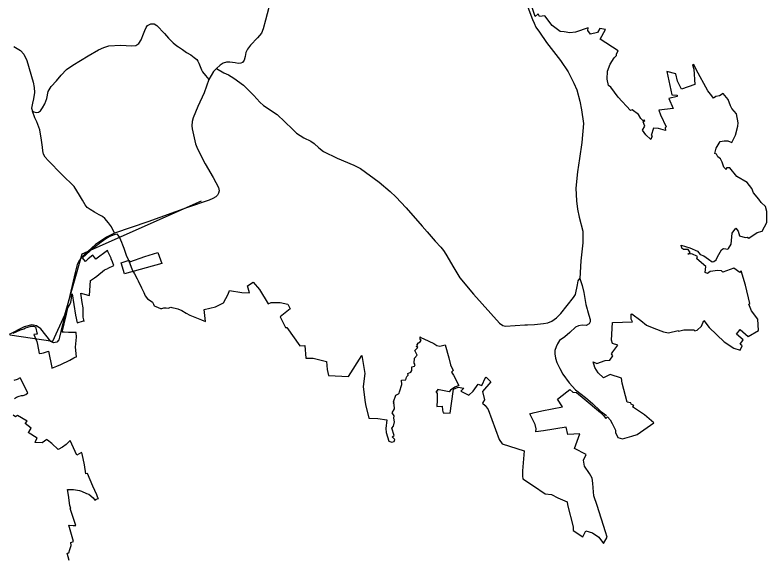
# Model space of a CAD drawing. Extents: x -789162 to -606354, y -1062736 to -945481.
# Drawn here: x -673868 to -670755, y -988551 to -986303 of the extents above; entities that cross this region are included whole.
import ezdxf

# ---------------------------------------------------------------- set-up
doc = ezdxf.new("R2010")
doc.units = 0
for name, color, linetype in [('_SIRSI VZTAHY_CYKLOTRASY MISTNI S', 7, 'Continuous'), ('_SIRSI VZTAHY_OP vodnich zdroju II stupne', 7, 'Continuous'), ('_SIRSI VZTAHY_SILNICE III TRIDY_STAV', 7, 'Continuous'), ('_SIRSI VZTAHY_USES_NRBC_S', 7, 'Continuous')]:
    doc.layers.add(name, color=color, linetype=linetype)

msp = doc.modelspace()

# ---------------------------------------------------------------- linework, layer by layer
at = {"layer": '_SIRSI VZTAHY_CYKLOTRASY MISTNI S'}
msp.add_lwpolyline([(-673889.6, -987627.2), (-673711.7, -987653.8), (-673661.2, -987544.8), (-673589.5, -987292.4), (-673095.6, -987071.9)], dxfattribs=at)
at = {"layer": '_SIRSI VZTAHY_OP vodnich zdroju II stupne'}
msp.add_lwpolyline([(-673277, -987286.2), (-673260.5, -987332.2), (-673414.2, -987375), (-673428, -987329), (-673395.6, -987318.9), (-673393.1, -987325.4), (-673330.3, -987302.4)], close=True, dxfattribs=at)
at = {"layer": '_SIRSI VZTAHY_SILNICE III TRIDY_STAV'}
for points in [[(-672809.4, -986238.1), (-672831.1, -986324.2), (-672840.9, -986360.7), (-672847.6, -986378.8), (-672863.8, -986397.3), (-672893, -986428.4), (-672906, -986444.9), (-672912.7, -986457.6), (-672914.6, -986474.7), (-672919, -986490.6), (-672925.7, -986499.5), (-672932.7, -986502.7), (-672944.7, -986503.9), (-672957.2, -986501.4), (-672979.1, -986497.9), (-672992.6, -986498.5), (-673006.1, -986502.6), (-673019.4, -986510.3), (-673033.9, -986524.9)], [(-671749.1, -986259.8), (-671725.8, -986322), (-671719.5, -986336.9), (-671711.6, -986353.1), (-671697.1, -986374.4), (-671667.2, -986417.1), (-671610.2, -986491.4), (-671578.3, -986538.9), (-671554.1, -986585.8), (-671542.8, -986613.2), (-671529.7, -986659.2), (-671523, -986696.2), (-671514.5, -986752.5), (-671521.2, -986831.1), (-671531.4, -986897), (-671539.9, -986952.9), (-671546, -987019.9), (-671543.4, -987072.9), (-671539.3, -987107), (-671532.9, -987139.9), (-671517.4, -987198.8), (-671516.9, -987217.1), (-671517.6, -987246.1), (-671525.5, -987320.4), (-671529.2, -987393.8)], [(-673795.7, -986701.2), (-673789.8, -986704), (-673780.9, -986706.9), (-673771.4, -986705.2), (-673762.7, -986699.9), (-673753.5, -986687.8), (-673744.8, -986670.7), (-673736.7, -986648.9), (-673730.6, -986620.4), (-673717.9, -986599.2), (-673696.1, -986575.3), (-673676.3, -986552.6), (-673655.3, -986529), (-673629.1, -986510.1), (-673565.6, -986471.6), (-673522.2, -986446.6), (-673500.6, -986437.8), (-673479.3, -986431.3), (-673431, -986427.8), (-673384.3, -986431.3), (-673367.7, -986429.8), (-673354.8, -986421.1), (-673345.4, -986405.2), (-673335.9, -986381.3), (-673331.1, -986366.7), (-673325.4, -986354.6), (-673319, -986346), (-673305.7, -986339.9), (-673292.3, -986339.3), (-673280.9, -986346), (-673249.1, -986380), (-673233.2, -986398.4), (-673213, -986418.1), (-673197.6, -986431), (-673191.2, -986435.3), (-673175.1, -986446.4), (-673157.6, -986458.4), (-673140.4, -986468.5), (-673126, -986479.2), (-673115.9, -986487.5), (-673111.2, -986493.5), (-673107.6, -986502.4), (-673095.7, -986529.6), (-673091.6, -986539), (-673080, -986553.4), (-673065.8, -986569.4)], [(-673872.4, -986433.3), (-673845.5, -986449.9), (-673831.2, -986464.7), (-673819.3, -986492), (-673793, -986581.6), (-673788.7, -986603.2), (-673787.4, -986623.9), (-673790.8, -986650.4), (-673796, -986668), (-673800, -986688.7), (-673795.7, -986701.2)], [(-673033.9, -986524.9), (-673046.9, -986537.3), (-673065.8, -986569.4)], [(-673033.9, -986524.9), (-673003.9, -986542.2), (-672983.9, -986550.8), (-672962.5, -986564.2), (-672922.3, -986594), (-672879.7, -986635.9), (-672854.9, -986663.6), (-672839.5, -986678.1), (-672783, -986714.9), (-672719, -986775.2), (-672703, -986791.9), (-672672.6, -986811), (-672643, -986826.1), (-672629.6, -986834.9), (-672609.8, -986853.2), (-672590.4, -986867.8), (-672534.4, -986895.3), (-672464.9, -986924.8), (-672437.5, -986938.6), (-672360.9, -986994.6), (-672315.1, -987033.6), (-672291.6, -987056.3), (-672249, -987102.1), (-672183.2, -987177.2), (-672162.5, -987201.4), (-672128.7, -987238.9), (-672105.6, -987264.4), (-672094.4, -987278.7), (-672083.9, -987293.5), (-672051.2, -987349.9), (-672026.4, -987391.1), (-671970.2, -987459), (-671898.5, -987539.7), (-671862.9, -987578.9), (-671848.4, -987589.2), (-671837.8, -987591.8), (-671758.1, -987585.9), (-671746.1, -987585.4), (-671717.2, -987584.4), (-671680, -987580.7), (-671662.5, -987577.2), (-671646.2, -987570.5), (-671626.7, -987557.4), (-671608.6, -987538.5), (-671555.6, -987473.2), (-671548.3, -987461), (-671540.2, -987420.5), (-671536.1, -987403.3), (-671529.2, -987393.8)], [(-673065.8, -986569.4), (-673085.1, -986625.5), (-673110.5, -986682), (-673130.1, -986729), (-673134.9, -986744.6), (-673135.4, -986762.2), (-673134, -986773.8), (-673120.4, -986836.2), (-673113.2, -986857.7), (-673080.8, -986919.1), (-673047.9, -986975.7), (-673026, -987017.3), (-673023.1, -987031.7), (-673026.1, -987040.9), (-673030.3, -987049.3), (-673036.4, -987056.1), (-673049.5, -987063.4), (-673064.4, -987069.7), (-673154, -987100.8), (-673318.3, -987159.9), (-673455.6, -987206.4)], [(-673455.6, -987206.4), (-673468.9, -987180.8), (-673480.6, -987163.2), (-673496.7, -987145.4), (-673506.2, -987137.2), (-673519.7, -987130.2), (-673539.1, -987119), (-673556.9, -987108.7), (-673569.9, -987100.1), (-673578.2, -987089), (-673589, -987070.3), (-673600.7, -987048.7), (-673622.5, -987013.8), (-673673.6, -986963.2), (-673730.1, -986905.1), (-673743.8, -986891.3), (-673750.4, -986879.2), (-673753.4, -986866.1), (-673754.7, -986850.2), (-673758.4, -986821.2), (-673765.5, -986778.3), (-673777.3, -986744.8), (-673786.5, -986728.8), (-673795.7, -986701.2)], [(-673455.6, -987206.4), (-673489.6, -987223.2), (-673534.5, -987253.6), (-673580.6, -987295.2), (-673594.1, -987308.8), (-673604.2, -987323), (-673610.4, -987336.1), (-673619.6, -987369.3), (-673645.5, -987483), (-673654.7, -987520), (-673672.2, -987590.2), (-673683.2, -987637.1), (-673686.7, -987648.1), (-673694.8, -987657.9), (-673708.1, -987660), (-673719.4, -987654.7), (-673761.6, -987603), (-673779.1, -987590.8), (-673798.1, -987586.1), (-673829.9, -987594), (-673892.6, -987626.6)], [(-671529.2, -987393.8), (-671519.6, -987423), (-671513.1, -987452.2), (-671504.9, -987502.4), (-671499.7, -987520.9), (-671498.4, -987527.2), (-671492.8, -987546.6), (-671486.6, -987564.1), (-671486.8, -987574), (-671490.6, -987582.2), (-671503.3, -987589.3), (-671520.4, -987587.4), (-671535.8, -987590.6), (-671547.2, -987595.8), (-671571.9, -987617.7), (-671591.4, -987636.1), (-671614.2, -987651), (-671623, -987664.9), (-671628.4, -987677.8), (-671634, -987693), (-671633.5, -987705.7), (-671630.5, -987724.1), (-671624.4, -987742.1), (-671613.3, -987767.5), (-671600.4, -987790.9), (-671574.2, -987826.2), (-671547.4, -987855.8), (-671541.9, -987860), (-671506.3, -987887), (-671477.8, -987912.1), (-671443.7, -987944.1), (-671419.4, -987961)]]:
    msp.add_lwpolyline(points, dxfattribs=at)
at = {"layer": '_SIRSI VZTAHY_USES_NRBC_S'}
for points in [[(-673875.4, -987621.2), (-673845.4, -987607.4), (-673831.4, -987602), (-673824.7, -987598.7), (-673815.5, -987596.3), (-673800.8, -987591.9), (-673797.3, -987590.9), (-673790.8, -987591), (-673783.3, -987594.5), (-673775.8, -987624.4), (-673779.1, -987624.9), (-673789.7, -987626.2), (-673777.6, -987654.7), (-673775.1, -987667), (-673767.3, -987704.1), (-673757.6, -987703), (-673750.1, -987701.8), (-673732.8, -987696.2), (-673729.5, -987695.1), (-673715.2, -987762.6), (-673714.9, -987765.1), (-673694.2, -987757.5), (-673677.7, -987750.4), (-673641.2, -987732.3), (-673624.1, -987722.6), (-673619.1, -987720.6), (-673613.1, -987718.2), (-673617.6, -987679), (-673613.9, -987637.8), (-673614.5, -987617.9), (-673627.3, -987617.9), (-673646.2, -987618.4), (-673664.5, -987616.6), (-673672.1, -987615.8), (-673655.4, -987541.6), (-673648.9, -987515.4), (-673642.4, -987505.1), (-673637.1, -987492.6), (-673633.7, -987476.5), (-673633.7, -987471.1), (-673630.9, -987458.3), (-673617.3, -987545.6), (-673611.1, -987577.7), (-673584.9, -987569.9), (-673581.9, -987570.6), (-673585.8, -987554.2), (-673585.6, -987535.8), (-673586.1, -987515.9), (-673589.3, -987494.1), (-673595.2, -987455.1), (-673575.2, -987460.5), (-673566.5, -987462.9), (-673560.2, -987464.6), (-673555.6, -987402), (-673539.3, -987390.8), (-673529.6, -987384.2), (-673498, -987358.9), (-673483.6, -987352.1), (-673482.9, -987351.8), (-673459.1, -987340.1), (-673463.3, -987329.2), (-673464.8, -987325), (-673469.3, -987312.6), (-673470.2, -987310.3), (-673476.8, -987296.2), (-673484, -987282), (-673485.5, -987277.6), (-673533.6, -987314.4), (-673546, -987297), (-673565.2, -987313.4), (-673575.8, -987323.1), (-673588.7, -987308.5), (-673558.7, -987280.7), (-673542, -987265.6), (-673510.9, -987241.7), (-673492.1, -987228.6), (-673477.6, -987220.8), (-673456.8, -987212.3), (-673446, -987209.3), (-673436, -987224.9), (-673426.7, -987243.5), (-673423.6, -987254.7), (-673417.6, -987268.7), (-673412.5, -987284.9), (-673408.1, -987297.6), (-673399.8, -987315), (-673392.5, -987331.4), (-673382.4, -987357.9), (-673377.8, -987367.3), (-673373.8, -987375.5), (-673362.2, -987396), (-673357.5, -987404), (-673344.1, -987433.4), (-673341.3, -987438.7), (-673334.4, -987452.7), (-673329.3, -987465.7), (-673319.6, -987477.8), (-673308.5, -987485.4), (-673298.7, -987492.8), (-673295.3, -987500.9), (-673291.5, -987507.4), (-673285.3, -987510.5), (-673265.7, -987518.9), (-673260.3, -987519), (-673251.7, -987516.2), (-673241.7, -987516.2), (-673233.7, -987516.4), (-673222.9, -987513.5), (-673219, -987514.1), (-673205.6, -987517.3), (-673194.5, -987519.9), (-673177.9, -987526.6), (-673159.7, -987537.5), (-673144.1, -987545.8), (-673096.2, -987565.2), (-673078.9, -987571.8), (-673085.6, -987523), (-673038.2, -987511.5), (-673004.5, -987495.1), (-672986.1, -987458.8), (-672980.3, -987443.5), (-672929.3, -987452.5), (-672897.2, -987453.6), (-672905.1, -987424.1), (-672882.4, -987409.9), (-672856.1, -987439.9), (-672819.8, -987499.3), (-672807.7, -987493.6), (-672770.3, -987494.1), (-672739.2, -987499.9), (-672729.2, -987519.3), (-672770.8, -987553), (-672748.2, -987597.3), (-672742.4, -987596.7), (-672689.2, -987673.1), (-672668.2, -987672), (-672664.5, -987724.1), (-672634, -987724.6), (-672578.7, -987737.3), (-672576.1, -987771.5), (-672570.3, -987795.2), (-672487.1, -987799.4), (-672432.4, -987713.6), (-672419.2, -987787.3), (-672426.6, -987841.5), (-672420.2, -987898.3), (-672417.7, -987916.6), (-672403, -987971.9), (-672366.6, -987974.1), (-672328.7, -987978.9), (-672333.4, -988015.2), (-672331.3, -988032.1), (-672320.8, -988067.3), (-672308.7, -988071.5), (-672298.4, -988069.8), (-672296.3, -988061.1), (-672306.8, -988049.6), (-672298.9, -988044.3), (-672308.7, -988014.6), (-672301.8, -988005.9), (-672297.6, -987988), (-672299.7, -987972.4), (-672297.9, -987962.7), (-672306.6, -987950.3), (-672297.3, -987934.5), (-672298.7, -987916.4), (-672300.8, -987909), (-672298.6, -987905.7), (-672300.6, -987905.6), (-672291.2, -987877.1), (-672280.2, -987871.1), (-672277.9, -987868.9), (-672275.8, -987863.2), (-672267, -987832.9), (-672268.6, -987814.8), (-672250.1, -987813.6), (-672247, -987802.1), (-672246.4, -987799.7), (-672240.7, -987794.6), (-672241.9, -987787.7), (-672229.7, -987781.7), (-672225.4, -987775.7), (-672225.7, -987760.4), (-672214.4, -987756.7), (-672211.4, -987751.5), (-672215.2, -987744.4), (-672214.1, -987724.6), (-672203.3, -987711.9), (-672213.2, -987691.8), (-672201.1, -987680.4), (-672208, -987675.9), (-672201.7, -987672), (-672203.7, -987668.1), (-672197.9, -987661.2), (-672191.1, -987656.4), (-672186.8, -987649.8), (-672190.6, -987647.2), (-672191, -987636.1), (-672187.4, -987638.6), (-672185.2, -987639.6), (-672175.6, -987644.6), (-672134.4, -987663.9), (-672122.5, -987672.1), (-672109.4, -987674.9), (-672087.6, -987668.3), (-672072.7, -987722.3), (-672065.9, -987751.6), (-672053.6, -987774.8), (-672061.1, -987782.3), (-672052.9, -987793.9), (-672031.1, -987837.6), (-672046.8, -987843.7), (-672065.2, -987856), (-672071.1, -987863), (-672119.5, -987854.3), (-672119.5, -987861.4), (-672124, -987861.3), (-672124, -987866.6), (-672120.9, -987867), (-672120.9, -987898.7), (-672121.6, -987924.2), (-672100.2, -987923.5), (-672098.6, -987939.2), (-672095.5, -987950.2), (-672091, -987950.2), (-672066.6, -987952.2), (-672053.6, -987862.8), (-672052.9, -987852.6), (-672033.8, -987844.4), (-672010.6, -987847.8), (-672022.2, -987860.7), (-671989.5, -987877.1), (-671971.8, -987860.7), (-671951.3, -987832.1), (-671939.7, -987835.5), (-671934.9, -987836.9), (-671920.6, -987804.8), (-671917.9, -987802.1), (-671898.8, -987821.9), (-671932.2, -987862.8), (-671924, -987896.9), (-671931.5, -987907.8), (-671932.9, -987910.6), (-671922, -987920.1), (-671909.7, -987937.2), (-671864, -988060.6), (-671851, -988079.1), (-671760.3, -988108.4), (-671767.8, -988190.3), (-671767.1, -988213.4), (-671765.7, -988224.4), (-671722.1, -988253), (-671673.6, -988286.4), (-671647, -988288.5), (-671620.6, -988302.7), (-671582.5, -988319), (-671581.2, -988332.1), (-671557.5, -988422.8), (-671558.1, -988438.4), (-671516.8, -988463.4), (-671504.9, -988439), (-671477.4, -988447.2), (-671451.8, -988465.9), (-671431.8, -988491.6), (-671416.4, -988465.6), (-671424.2, -988443.2), (-671458.4, -988333.7), (-671472, -988293.7), (-671475, -988260.5), (-671475.9, -988241.9), (-671478.9, -988221.4), (-671489.6, -988201.8), (-671510.1, -988171.6), (-671514.1, -988147.1), (-671503.3, -988123.7), (-671552.4, -988097.9), (-671529.7, -988037.3), (-671579.4, -988040.5), (-671586.6, -988010.4), (-671680.9, -988024.8), (-671711.8, -988029.6), (-671710.6, -988017.2), (-671714.2, -987998.4), (-671720.6, -987987.5), (-671737.4, -987954.6), (-671723, -987951), (-671686.9, -987941.8), (-671601.1, -987925), (-671622.7, -987894.1), (-671583.4, -987864), (-671571, -987854), (-671559, -987865.2), (-671543.3, -987866), (-671512.5, -987892.5), (-671444.3, -987948.6), (-671432.2, -987961.1), (-671422.2, -987974.3), (-671415.5, -987966.4), (-671404, -987979.5), (-671395.5, -987994), (-671382.4, -988021.6), (-671382.9, -988031.6), (-671372.4, -988052.1), (-671353.8, -988058.2), (-671314.2, -988046.6), (-671292.2, -988040.6), (-671223, -987992), (-671262.6, -987959.4), (-671311.7, -987925.8), (-671306.2, -987919.8), (-671316.8, -987915), (-671319, -987909.5), (-671327.5, -987907.4), (-671334.4, -987906.7), (-671354.3, -987828.1), (-671357.4, -987806.5), (-671404.5, -987791.5), (-671432.6, -987805.1), (-671454.3, -987784.7), (-671468.3, -987762.4), (-671474.1, -987739.4), (-671459.4, -987745.8), (-671424.9, -987733.6), (-671405.8, -987733), (-671393, -987714.5), (-671398.7, -987706.2), (-671393.6, -987697.3), (-671372.6, -987669.8), (-671394.9, -987663.4), (-671399.4, -987649.4), (-671394.3, -987576.6), (-671311.3, -987574), (-671317.7, -987563.2), (-671317, -987541.5), (-671315.1, -987540.9), (-671277.4, -987567.7), (-671254.5, -987587.5), (-671223.2, -987599.6), (-671184.2, -987615.5), (-671163.2, -987618.7), (-671122.3, -987609.8), (-671121, -987611.7), (-671099.3, -987606.6), (-671057.8, -987607.2), (-671054, -987611.1), (-671044.4, -987608.5), (-671025.9, -987591.9), (-671016.3, -987567.7), (-670994, -987597.7), (-670932.7, -987656.4), (-670892.5, -987683.2), (-670865.7, -987690.9), (-670858, -987673), (-670865.7, -987666), (-670854.2, -987648.7), (-670881.6, -987624.5), (-670866.3, -987606), (-670832.5, -987634.7), (-670790.4, -987609.8), (-670792.9, -987563.2), (-670819.1, -987528.1), (-670829.9, -987500), (-670826.7, -987498.1), (-670844, -987421.5), (-670862.7, -987361.8), (-670867.6, -987369.1), (-670892.1, -987351.9), (-670937.9, -987367.5), (-670943.6, -987363), (-670959.1, -987360.5), (-670991, -987365), (-671002, -987373.6), (-671010.6, -987368.7), (-671008.6, -987345), (-671045.8, -987312.3), (-671043.3, -987302.9), (-671065.8, -987291.9), (-671083.3, -987293.9), (-671073.1, -987286.2), (-671081.7, -987273.5), (-671100.1, -987274.3), (-671107.5, -987268.2), (-671110.7, -987255.9), (-671074.8, -987267.4), (-671043.3, -987280.9), (-671031.5, -987295.2), (-671016.8, -987300.5), (-670997.5, -987314.4), (-670981.6, -987325.8), (-670975.1, -987323.3), (-670965.3, -987316.4), (-670959.6, -987305), (-670943.6, -987275.1), (-670938.3, -987271.1), (-670933.8, -987270.2), (-670917.9, -987273.1), (-670914.6, -987269.8), (-670903.2, -987251.4), (-670898.7, -987206.1), (-670884.4, -987186.1), (-670873.8, -987198.7), (-670868.8, -987217.5), (-670845.6, -987224.9), (-670836.6, -987222.8), (-670830, -987226.5), (-670795.7, -987204), (-670775.3, -987198.3), (-670755.3, -987161.6), (-670755.7, -987117), (-670761.8, -987096.6), (-670779.4, -987079.4), (-670789.6, -987065.1), (-670810.8, -987039), (-670818.2, -987021.8), (-670837.8, -986997.3), (-670880.3, -986971.6), (-670908.5, -986935.8), (-670923.4, -986936.4), (-670924.7, -986942.2), (-670933.7, -986933.8), (-670940.2, -986911.9), (-670947.3, -986898.3), (-670958.3, -986889.9), (-670964.1, -986879.6), (-670970.5, -986877), (-670966, -986855), (-670948.6, -986827.2), (-670932.4, -986824.7), (-670917.6, -986824), (-670900.8, -986830.5), (-670885.3, -986800.8), (-670876.2, -986763.3), (-670874.3, -986749.7), (-670882, -986711.6), (-670900.8, -986690.3), (-670905.9, -986679.3), (-670915.6, -986652.8), (-670936.3, -986627.7), (-670951.3, -986638.2), (-670966.4, -986640.5), (-670976.2, -986647.4), (-670983.8, -986638.2), (-670999.4, -986616.7), (-671048.6, -986528.7), (-671057.3, -986507.8), (-671063.7, -986509), (-671058.5, -986527.5), (-671053.9, -986590.7), (-671109.5, -986609.8), (-671125.1, -986577.3), (-671132.6, -986546.1), (-671170.3, -986536.8), (-671148.9, -986633), (-671127.4, -986634.7), (-671126.8, -986640.5), (-671161, -986649.2), (-671143.1, -986689.7), (-671202.2, -986697.3), (-671196.4, -986716.4), (-671172.6, -986765.6), (-671176.7, -986770.2), (-671174.9, -986781.2), (-671203.9, -986772.4), (-671224.7, -986771.3), (-671234, -986802.4), (-671230.6, -986803.5), (-671236.2, -986818), (-671257.3, -986798.7), (-671270.7, -986780.2), (-671260.7, -986763.1), (-671268.1, -986745), (-671260.7, -986739.8), (-671263.3, -986736.8), (-671268.1, -986740.9), (-671277, -986731.3), (-671287.4, -986714.9), (-671313.7, -986695.7), (-671320, -986697.9), (-671371.1, -986643.1), (-671401.7, -986602), (-671410.7, -986594.5), (-671416.7, -986568.3), (-671415.9, -986536.2), (-671404.7, -986506.3), (-671388.3, -986480.8), (-671377.8, -986471.1), (-671377.8, -986463.6), (-671371.5, -986451), (-671445.5, -986403.2), (-671424.1, -986362.5), (-671447.4, -986358.7), (-671456.3, -986375.9), (-671485.3, -986382.5), (-671496.1, -986367.8), (-671495.1, -986355.6), (-671547.5, -986374.1), (-671570.6, -986376.2), (-671595.4, -986372.4), (-671611.2, -986371.7), (-671644.3, -986347), (-671674.5, -986306.3), (-671696.5, -986309.8), (-671702.8, -986297.9), (-671715, -986309.8), (-671736.4, -986241.9)], [(-673870.2, -987890.6), (-673861.5, -987886.1), (-673851.2, -987881.9), (-673841.7, -987878.7), (-673834.8, -987878.7), (-673822.6, -987874), (-673814.2, -987867.9), (-673844.8, -987808.7), (-673846.1, -987806.1), (-673859.3, -987812.6), (-673872.7, -987816.6)], [(-673643.4, -988561.7), (-673651.5, -988532.2), (-673645.4, -988529.6), (-673640.7, -988516.4), (-673635, -988500.1), (-673637.2, -988487.7), (-673625.6, -988483.1), (-673645.3, -988415.9), (-673626.9, -988417.1), (-673616.5, -988416.8), (-673639.3, -988346.9), (-673636.7, -988346.4), (-673641.7, -988333.6), (-673646.2, -988292), (-673651.2, -988267.6), (-673626.3, -988267.4), (-673601.4, -988271.6), (-673592.1, -988275.2), (-673571.5, -988283.9), (-673563, -988287.4), (-673543.9, -988302.7), (-673537.1, -988312.3), (-673532.5, -988308.4), (-673522.6, -988305.4), (-673524.7, -988303.1), (-673528.9, -988290.5), (-673546.1, -988254.6), (-673568, -988202), (-673574.8, -988202.4), (-673580.4, -988166.4), (-673589.6, -988119.6), (-673593.2, -988114.7), (-673612.7, -988125.8), (-673640.3, -988064.4), (-673655.6, -988081), (-673671.1, -988093), (-673689.2, -988102.1), (-673715.2, -988077.1), (-673732.8, -988063.6), (-673736.2, -988061.2), (-673755.5, -988074.5), (-673784.5, -988073.9), (-673781.3, -988064.8), (-673776.2, -988054.9), (-673812.9, -988032.1), (-673809.6, -988027.2), (-673800.7, -988013.4), (-673825.6, -987994.9), (-673817.2, -987984.6), (-673858.1, -987961.7), (-673865.8, -987966.6), (-673875.5, -987959.5)]]:
    msp.add_lwpolyline(points, dxfattribs=at)

doc.saveas('drawing.dxf')
